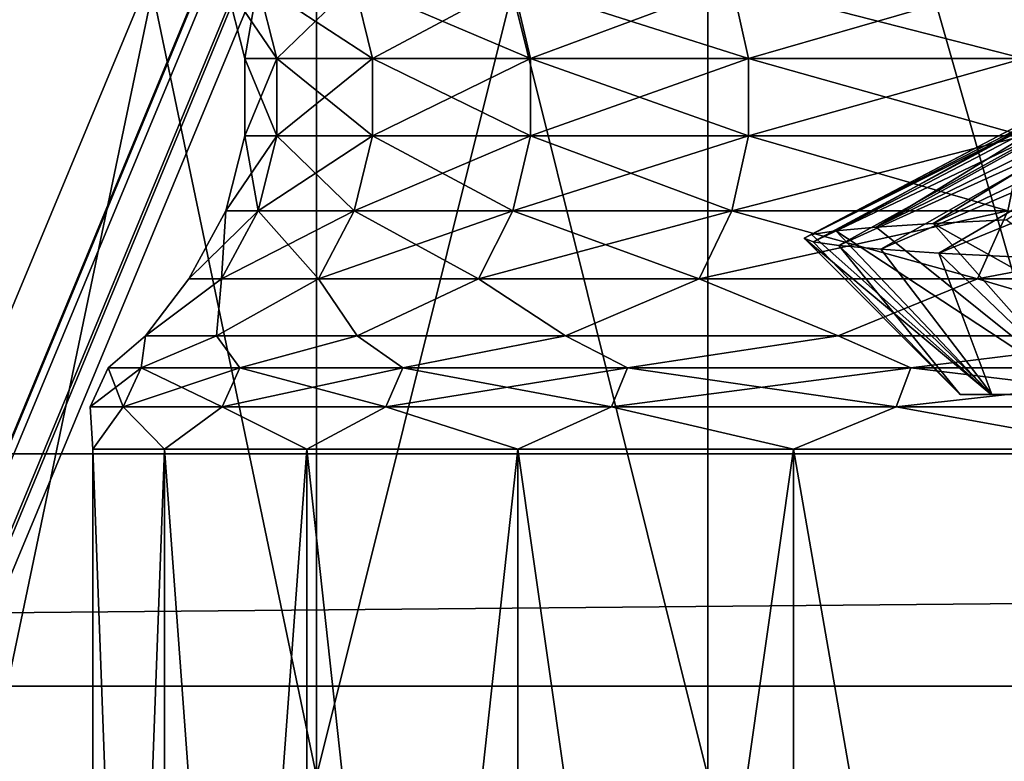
# Model space of a CAD drawing. Header units: metres. Extents: x -206 to 75, y -104 to 104.
# Tile 785 of 1056: x -15.57 to -12.25, y -38.53 to -36.04. Entities that reach past the tile are written whole.
import ezdxf

# ---------------------------------------------------------------- set-up
doc = ezdxf.new("R2010")
doc.units = ezdxf.units.M
doc.layers.add('solid_01_1-CONSUMER_THERM_B_125288', color=7, linetype='CONTINUOUS')

msp = doc.modelspace()

# ---------------------------------------------------------------- linework, layer by layer
at = {"layer": 'solid_01_1-CONSUMER_THERM_B_125288'}
for points in [[(-27.776106, 66.214066), (28.050987, 67.836098), (-27.757145, -66.232315)], [(28.050987, 67.836098), (-27.757065, -66.785934), (-27.757145, -66.232315)], [(28.050987, 67.836098), (27.851068, 67.319839), (-27.757065, -66.785934)], [(27.851068, 67.319839), (27.74942, 66.775635), (-27.757065, -66.785934)], [(27.74942, 66.775635), (-28.058632, -67.846397), (-27.858715, -67.330139)], [(27.74942, 66.775635), (27.749498, 66.222015), (-28.058632, -67.846397)], [(27.74942, 66.775635), (-27.858715, -67.330139), (-27.757065, -66.785934)], [(27.749498, 66.222015), (27.768459, -66.224365), (-28.058632, -67.846397)], [(-37.500069, 41.072453, 108.410858), (37.499931, 41.072487, 108.410858), (-37.500031, -41.072514, 108.410858)], [(37.499931, 41.072487, 108.410858), (37.499969, -41.072479, 108.410858), (-37.500031, -41.072514, 108.410858)], [(-42.500034, -37.500031, 108.5), (42.499931, 37.500008, 108.5), (-42.500069, 37.499969, 108.5)], [(-42.500034, -37.500031, 108.5), (42.499966, -37.499992, 108.5), (42.499931, 37.500008, 108.5)], [(18.499966, -31.800003, 6), (-18.500034, -31.80002, 6), (18.499969, -40.000004, 6)], [(-18.500034, -31.80002, 6), (-18.500031, -40.000023, 6), (18.499969, -40.000004, 6)], [(-15.672628, -33.300018, 16.274437), (-14.56685, -33.300018, 14.445255), (-15.672604, -38.584869, 16.274401)], [(-15.672622, -33.300018, 32.725574), (-15.672604, -38.584869, 32.725601), (-14.566847, -38.584869, 34.554745)], [(-14.566838, -33.300018, 34.55476), (-15.672622, -33.300018, 32.725574), (-14.566847, -38.584869, 34.554745)], [(-14.56685, -33.300018, 14.445255), (-14.566847, -38.584869, 14.445254), (-15.672604, -38.584869, 16.274401)], [(-14.56685, -33.300018, 14.445255), (-13.248582, -33.300018, 12.762631), (-14.566847, -38.584869, 14.445254)], [(-13.248582, -33.300018, 12.762631), (-13.248672, -38.584869, 12.762729), (-14.566847, -38.584869, 14.445254)], [(-14.566838, -33.300018, 34.55476), (-14.566847, -38.584869, 34.554745), (-13.248672, -38.584869, 36.23727)], [(-13.248565, -33.300018, 36.237389), (-14.566838, -33.300018, 34.55476), (-13.248672, -38.584869, 36.23727)], [(-13.248582, -33.300018, 12.762631), (-11.737303, -38.584869, 11.25136), (-13.248672, -38.584869, 12.762729)], [(-13.248565, -33.300018, 36.237389), (-13.248672, -38.584869, 36.23727), (-11.737303, -38.584869, 37.748642)], [(-13.248582, -33.300018, 12.762631), (-11.737164, -33.300018, 11.251245), (-11.737303, -38.584869, 11.25136)], [(-11.737145, -33.300018, 37.748772), (-13.248565, -33.300018, 36.237389), (-11.737303, -38.584869, 37.748642)], [(-14.872487, -35.91674, 24.5), (-14.808222, -36.169144, 24.5), (-14.700253, -36.169144, 22.715071)], [(-14.872487, -35.91674, 24.5), (-14.76405, -35.91674, 26.292677), (-14.808222, -36.169144, 24.5)], [(-14.76405, -35.91674, 22.707323), (-14.872487, -35.91674, 24.5), (-14.700253, -36.169144, 22.715071)], [(-14.76405, -35.91674, 26.292677), (-14.700253, -36.169144, 26.284929), (-14.808222, -36.169144, 24.5)], [(-14.76405, -35.91674, 26.292677), (-14.440321, -35.91674, 28.059212), (-14.700253, -36.169144, 26.284929)], [(-14.76405, -35.91674, 22.707323), (-14.700253, -36.169144, 22.715071), (-14.377922, -36.169144, 20.956169)], [(-14.440321, -35.91674, 20.940788), (-14.76405, -35.91674, 22.707323), (-14.377922, -36.169144, 20.956169)], [(-14.440321, -35.91674, 28.059212), (-14.377922, -36.169144, 28.043831), (-14.700253, -36.169144, 26.284929)], [(-14.440321, -35.91674, 28.059212), (-13.906019, -35.91674, 29.773846), (-14.377922, -36.169144, 28.043831)], [(-14.440321, -35.91674, 20.940788), (-14.377922, -36.169144, 20.956169), (-13.84593, -36.169144, 19.248943)], [(-13.906019, -35.91674, 19.226154), (-14.440321, -35.91674, 20.940788), (-13.84593, -36.169144, 19.248943)], [(-13.906019, -35.91674, 29.773846), (-13.84593, -36.169144, 29.751057), (-14.377922, -36.169144, 28.043831)], [(-13.906019, -35.91674, 29.773846), (-13.168937, -35.91674, 31.411573), (-13.84593, -36.169144, 29.751057)], [(-13.906019, -35.91674, 19.226154), (-13.84593, -36.169144, 19.248943), (-13.112033, -36.169144, 17.618292)], [(-13.168937, -35.91674, 17.588427), (-13.906019, -35.91674, 19.226154), (-13.112033, -36.169144, 17.618292)], [(-13.168937, -35.91674, 31.411573), (-13.112033, -36.169144, 31.381708), (-13.84593, -36.169144, 29.751057)], [(-13.168937, -35.91674, 31.411573), (-12.239822, -35.916737, 32.948517), (-13.112033, -36.169144, 31.381708)], [(-12.239822, -35.916737, 16.051483), (-13.168937, -35.91674, 17.588427), (-12.186934, -36.169144, 16.08799)], [(-13.168937, -35.91674, 17.588427), (-13.112033, -36.169144, 17.618292), (-12.186934, -36.169144, 16.08799)], [(-12.239822, -35.916737, 32.948517), (-12.186934, -36.169144, 32.91201), (-13.112033, -36.169144, 31.381708)], [(-14.808222, -36.169144, 24.5), (-14.80806, -36.4296, 24.5), (-14.700092, -36.4296, 22.71509)], [(-14.808222, -36.169144, 24.5), (-14.700253, -36.169144, 26.284929), (-14.80806, -36.4296, 24.5)], [(-14.700253, -36.169144, 22.715071), (-14.808222, -36.169144, 24.5), (-14.700092, -36.4296, 22.71509)], [(-14.700253, -36.169144, 26.284929), (-14.700092, -36.4296, 26.28491), (-14.80806, -36.4296, 24.5)], [(-14.700253, -36.169144, 26.284929), (-14.377922, -36.169144, 28.043831), (-14.700092, -36.4296, 26.28491)], [(-14.700253, -36.169144, 22.715071), (-14.700092, -36.4296, 22.71509), (-14.377766, -36.4296, 20.956207)], [(-14.377922, -36.169144, 20.956169), (-14.700253, -36.169144, 22.715071), (-14.377766, -36.4296, 20.956207)], [(-14.377922, -36.169144, 28.043831), (-14.377766, -36.4296, 28.043793), (-14.700092, -36.4296, 26.28491)], [(-14.377922, -36.169144, 28.043831), (-13.84593, -36.169144, 29.751057), (-14.377766, -36.4296, 28.043793)], [(-14.377922, -36.169144, 20.956169), (-14.377766, -36.4296, 20.956207), (-13.845778, -36.4296, 19.249001)], [(-13.84593, -36.169144, 19.248943), (-14.377922, -36.169144, 20.956169), (-13.845778, -36.4296, 19.249001)], [(-13.84593, -36.169144, 29.751057), (-13.845778, -36.4296, 29.750999), (-14.377766, -36.4296, 28.043793)], [(-13.84593, -36.169144, 29.751057), (-13.112033, -36.169144, 31.381708), (-13.845778, -36.4296, 29.750999)], [(-13.84593, -36.169144, 19.248943), (-13.845778, -36.4296, 19.249001), (-13.11189, -36.4296, 17.618366)], [(-13.112033, -36.169144, 17.618292), (-13.84593, -36.169144, 19.248943), (-13.11189, -36.4296, 17.618366)], [(-13.112033, -36.169144, 31.381708), (-13.11189, -36.4296, 31.381634), (-13.845778, -36.4296, 29.750999)], [(-13.112033, -36.169144, 31.381708), (-12.186934, -36.169144, 32.91201), (-13.11189, -36.4296, 31.381634)], [(-13.112033, -36.169144, 17.618292), (-13.11189, -36.4296, 17.618366), (-12.1868, -36.4296, 16.088081)], [(-12.186934, -36.169144, 16.08799), (-13.112033, -36.169144, 17.618292), (-12.1868, -36.4296, 16.088081)], [(-12.186934, -36.169144, 32.91201), (-12.1868, -36.4296, 32.911919), (-13.11189, -36.4296, 31.381634)], [(-12.490432, -36.724129, 28.016197), (-11.600667, -36.297199, 28.193134), (-11.825382, -36.316734, 27.394457)], [(-12.490432, -36.724129, 28.016197), (-12.244343, -36.711807, 28.832495), (-11.600667, -36.297199, 28.193134)], [(-12.682049, -36.736515, 27.186794), (-11.825382, -36.316734, 27.394457), (-11.944875, -36.32988, 26.853333)], [(-12.682049, -36.736515, 27.186794), (-12.490432, -36.724129, 28.016197), (-11.825382, -36.316734, 27.394457)], [(-12.682049, -36.736515, 27.186794), (-11.944875, -36.32988, 26.853333), (-12.039572, -36.343124, 26.307291)], [(-12.899645, -36.761711, 25.499893), (-12.109244, -36.356392, 25.758175), (-12.166812, -36.376221, 24.931755)], [(-12.899645, -36.761711, 25.499893), (-12.818608, -36.749077, 26.346876), (-12.109244, -36.356392, 25.758175)], [(-12.818608, -36.749077, 26.346876), (-12.039572, -36.343124, 26.307291), (-12.109244, -36.356392, 25.758175)], [(-12.818608, -36.749077, 26.346876), (-12.682049, -36.736515, 27.186794), (-12.039572, -36.343124, 26.307291)], [(-12.924915, -36.774273, 24.649118), (-12.166812, -36.376221, 24.931755), (-12.168131, -36.395805, 24.105886)], [(-12.924915, -36.774273, 24.649118), (-12.899645, -36.761711, 25.499893), (-12.166812, -36.376221, 24.931755)], [(-12.894321, -36.786709, 23.799404), (-12.924915, -36.774273, 24.649118), (-12.168131, -36.395805, 24.105886)], [(-12.894321, -36.786709, 23.799404), (-12.168131, -36.395805, 24.105886), (-12.113633, -36.415157, 23.283918)], [(-14.700092, -36.4296, 26.28491), (-14.763577, -36.682083, 26.29262), (-14.872011, -36.682083, 24.5)], [(-14.80806, -36.4296, 24.5), (-14.872011, -36.682083, 24.5), (-14.763577, -36.682083, 22.70738)], [(-14.80806, -36.4296, 24.5), (-14.700092, -36.4296, 26.28491), (-14.872011, -36.682083, 24.5)], [(-14.700092, -36.4296, 22.71509), (-14.80806, -36.4296, 24.5), (-14.763577, -36.682083, 22.70738)], [(-14.377766, -36.4296, 28.043793), (-14.439858, -36.682083, 28.059097), (-14.763577, -36.682083, 26.29262)], [(-14.700092, -36.4296, 26.28491), (-14.377766, -36.4296, 28.043793), (-14.763577, -36.682083, 26.29262)], [(-14.700092, -36.4296, 22.71509), (-14.763577, -36.682083, 22.70738), (-14.439858, -36.682083, 20.940903)], [(-14.377766, -36.4296, 20.956207), (-14.700092, -36.4296, 22.71509), (-14.439858, -36.682083, 20.940903)], [(-13.845778, -36.4296, 29.750999), (-13.905575, -36.682083, 29.773676), (-14.439858, -36.682083, 28.059097)], [(-14.377766, -36.4296, 28.043793), (-13.845778, -36.4296, 29.750999), (-14.439858, -36.682083, 28.059097)], [(-14.377766, -36.4296, 20.956207), (-14.439858, -36.682083, 20.940903), (-13.905575, -36.682083, 19.226324)], [(-13.845778, -36.4296, 19.249001), (-14.377766, -36.4296, 20.956207), (-13.905575, -36.682083, 19.226324)], [(-13.11189, -36.4296, 31.381634), (-13.168516, -36.682083, 31.411352), (-13.905575, -36.682083, 29.773676)], [(-13.845778, -36.4296, 29.750999), (-13.11189, -36.4296, 31.381634), (-13.905575, -36.682083, 29.773676)], [(-13.845778, -36.4296, 19.249001), (-13.905575, -36.682083, 19.226324), (-13.168516, -36.682083, 17.588648)], [(-13.11189, -36.4296, 17.618366), (-13.845778, -36.4296, 19.249001), (-13.168516, -36.682083, 17.588648)], [(-12.1868, -36.4296, 32.911919), (-12.239431, -36.682083, 32.948246), (-13.168516, -36.682083, 31.411352)], [(-13.11189, -36.4296, 31.381634), (-12.1868, -36.4296, 32.911919), (-13.168516, -36.682083, 31.411352)], [(-13.11189, -36.4296, 17.618366), (-13.168516, -36.682083, 17.588648), (-12.239431, -36.682083, 16.051754)], [(-12.1868, -36.4296, 16.088081), (-13.11189, -36.4296, 17.618366), (-12.239431, -36.682083, 16.051754)], [(-12.808172, -36.799049, 22.955149), (-12.894321, -36.786709, 23.799404), (-12.113633, -36.415157, 23.283918)], [(-12.808172, -36.799049, 22.955149), (-12.113633, -36.415157, 23.283918), (-12.003691, -36.434513, 22.467556)], [(-12.666898, -36.811436, 22.119648), (-12.808172, -36.799049, 22.955149), (-12.003691, -36.434513, 22.467556)], [(-12.666898, -36.811436, 22.119648), (-12.003691, -36.434513, 22.467556), (-11.83814, -36.45409, 21.658403)], [(-12.47106, -36.82399, 21.296005), (-12.666898, -36.811436, 22.119648), (-11.83814, -36.45409, 21.658403)], [(-12.47106, -36.82399, 21.296005), (-11.83814, -36.45409, 21.658403), (-11.617385, -36.473888, 20.860071)], [(-12.221416, -36.836632, 20.486963), (-12.47106, -36.82399, 21.296005), (-11.617385, -36.473888, 20.860071)], [(-14.763577, -36.682083, 26.29262), (-14.886804, -36.91106, 26.307581), (-14.996141, -36.91106, 24.5)], [(-14.872011, -36.682083, 24.5), (-14.996141, -36.91106, 24.5), (-14.886804, -36.91106, 22.692419)], [(-14.872011, -36.682083, 24.5), (-14.763577, -36.682083, 26.29262), (-14.996141, -36.91106, 24.5)], [(-14.439858, -36.682083, 28.059097), (-14.560382, -36.91106, 28.088804), (-14.886804, -36.91106, 26.307581)], [(-14.763577, -36.682083, 26.29262), (-14.439858, -36.682083, 28.059097), (-14.886804, -36.91106, 26.307581)], [(-14.763577, -36.682083, 22.70738), (-14.886804, -36.91106, 22.692419), (-14.560382, -36.91106, 20.911196)], [(-14.763577, -36.682083, 22.70738), (-14.872011, -36.682083, 24.5), (-14.886804, -36.91106, 22.692419)], [(-14.439858, -36.682083, 20.940903), (-14.763577, -36.682083, 22.70738), (-14.560382, -36.91106, 20.911196)], [(-13.905575, -36.682083, 29.773676), (-14.021638, -36.91106, 29.817694), (-14.560382, -36.91106, 28.088804)], [(-14.439858, -36.682083, 28.059097), (-13.905575, -36.682083, 29.773676), (-14.560382, -36.91106, 28.088804)], [(-14.439858, -36.682083, 20.940903), (-14.560382, -36.91106, 20.911196), (-14.021638, -36.91106, 19.182306)], [(-13.905575, -36.682083, 19.226324), (-14.439858, -36.682083, 20.940903), (-14.021638, -36.91106, 19.182306)], [(-13.168516, -36.682083, 31.411352), (-13.278428, -36.91106, 31.46904), (-14.021638, -36.91106, 29.817694)], [(-13.905575, -36.682083, 29.773676), (-13.168516, -36.682083, 31.411352), (-14.021638, -36.91106, 29.817694)], [(-13.905575, -36.682083, 19.226324), (-14.021638, -36.91106, 19.182306), (-13.278428, -36.91106, 17.53096)], [(-13.168516, -36.682083, 17.588648), (-13.905575, -36.682083, 19.226324), (-13.278428, -36.91106, 17.53096)], [(-12.239431, -36.682083, 32.948246), (-12.341588, -36.911057, 33.018761), (-13.278428, -36.91106, 31.46904)], [(-13.168516, -36.682083, 31.411352), (-12.239431, -36.682083, 32.948246), (-13.278428, -36.91106, 31.46904)], [(-13.168516, -36.682083, 17.588648), (-13.278428, -36.91106, 17.53096), (-12.341588, -36.911057, 15.981239)], [(-12.239431, -36.682083, 16.051754), (-13.168516, -36.682083, 17.588648), (-12.341588, -36.911057, 15.981239)], [(-11.131868, -36.682083, 34.361946), (-11.224781, -36.911057, 34.44426), (-12.341588, -36.911057, 33.018761)], [(-12.239431, -36.682083, 32.948246), (-11.131868, -36.682083, 34.361946), (-12.341588, -36.911057, 33.018761)], [(-12.239431, -36.682083, 16.051754), (-12.341588, -36.911057, 15.981239), (-11.224781, -36.911057, 14.55574)], [(-12.682049, -36.736515, 27.186794), (-11.980421, -37.299995, 27.698578), (-12.490432, -36.724129, 28.016197)], [(-12.490432, -36.724129, 28.016197), (-11.460719, -37.299995, 29.234266), (-12.244343, -36.711807, 28.832495)], [(-12.490432, -36.724129, 28.016197), (-11.980421, -37.299995, 27.698578), (-11.460719, -37.299995, 29.234266)], [(-12.924915, -36.774273, 24.649118), (-12.295323, -37.299995, 26.108234), (-12.899645, -36.761711, 25.499893)], [(-12.899645, -36.761711, 25.499893), (-12.295323, -37.299995, 26.108234), (-12.818608, -36.749077, 26.346876)], [(-12.818608, -36.749077, 26.346876), (-11.980421, -37.299995, 27.698578), (-12.682049, -36.736515, 27.186794)], [(-12.818608, -36.749077, 26.346876), (-12.295323, -37.299995, 26.108234), (-11.980421, -37.299995, 27.698578)], [(-12.924915, -36.774273, 24.649118), (-12.400053, -37.299995, 24.490555), (-12.295323, -37.299995, 26.108234)], [(-12.894321, -36.786709, 23.799404), (-12.400053, -37.299995, 24.490555), (-12.924915, -36.774273, 24.649118)], [(-12.808172, -36.799049, 22.955149), (-12.400053, -37.299995, 24.490555), (-12.894321, -36.786709, 23.799404)], [(-12.808172, -36.799049, 22.955149), (-12.292871, -37.299995, 22.873125), (-12.400053, -37.299995, 24.490555)], [(-12.666898, -36.811436, 22.119648), (-12.292871, -37.299995, 22.873125), (-12.808172, -36.799049, 22.955149)], [(-12.47106, -36.82399, 21.296005), (-12.292871, -37.299995, 22.873125), (-12.666898, -36.811436, 22.119648)], [(-12.47106, -36.82399, 21.296005), (-11.975629, -37.299995, 21.283527), (-12.292871, -37.299995, 22.873125)], [(-12.221416, -36.836632, 20.486963), (-11.975629, -37.299995, 21.283527), (-12.47106, -36.82399, 21.296005)], [(-14.886804, -36.91106, 22.692419), (-15.142673, -37.102268, 23.547306), (-14.903865, -37.102268, 21.656942)], [(-14.996141, -36.91106, 24.5), (-15.142673, -37.102268, 25.452694), (-15.142673, -37.102268, 23.547306)], [(-14.886804, -36.91106, 22.692419), (-14.996141, -36.91106, 24.5), (-15.142673, -37.102268, 23.547306)], [(-14.886804, -36.91106, 26.307581), (-14.903865, -37.102268, 27.343058), (-15.142673, -37.102268, 25.452694)], [(-14.996141, -36.91106, 24.5), (-14.886804, -36.91106, 26.307581), (-15.142673, -37.102268, 25.452694)], [(-14.560382, -36.91106, 20.911196), (-14.903865, -37.102268, 21.656942), (-14.430015, -37.102268, 19.811415)], [(-14.560382, -36.91106, 20.911196), (-14.886804, -36.91106, 22.692419), (-14.903865, -37.102268, 21.656942)], [(-14.560382, -36.91106, 28.088804), (-14.430015, -37.102268, 29.188585), (-14.903865, -37.102268, 27.343058)], [(-14.886804, -36.91106, 26.307581), (-14.560382, -36.91106, 28.088804), (-14.903865, -37.102268, 27.343058)], [(-14.021638, -36.91106, 19.182306), (-14.560382, -36.91106, 20.911196), (-14.430015, -37.102268, 19.811415)], [(-14.560382, -36.91106, 28.088804), (-14.021638, -36.91106, 29.817694), (-14.430015, -37.102268, 29.188585)], [(-14.021638, -36.91106, 19.182306), (-14.430015, -37.102268, 19.811415), (-13.728594, -37.102268, 18.039829)], [(-14.021638, -36.91106, 29.817694), (-13.728594, -37.102268, 30.960171), (-14.430015, -37.102268, 29.188585)], [(-13.278428, -36.91106, 17.53096), (-14.021638, -36.91106, 19.182306), (-13.728594, -37.102268, 18.039829)], [(-14.021638, -36.91106, 29.817694), (-13.278428, -36.91106, 31.46904), (-13.728594, -37.102268, 30.960171)], [(-13.278428, -36.91106, 17.53096), (-13.728594, -37.102268, 18.039829), (-12.810666, -37.102268, 16.370125)], [(-13.278428, -36.91106, 31.46904), (-12.810666, -37.102268, 32.629875), (-13.728594, -37.102268, 30.960171)], [(-12.341588, -36.911057, 15.981239), (-13.278428, -36.91106, 17.53096), (-12.810666, -37.102268, 16.370125)], [(-13.278428, -36.91106, 31.46904), (-12.341588, -36.911057, 33.018761), (-12.810666, -37.102268, 32.629875)], [(-12.341588, -36.911057, 15.981239), (-12.810666, -37.102268, 16.370125), (-11.690707, -37.102268, 14.828633)], [(-12.341588, -36.911057, 33.018761), (-11.690707, -37.102268, 34.171368), (-12.810666, -37.102268, 32.629875)], [(-11.224781, -36.911057, 14.55574), (-12.341588, -36.911057, 15.981239), (-11.690707, -37.102268, 14.828633)], [(-12.341588, -36.911057, 33.018761), (-11.224781, -36.911057, 34.44426), (-11.690707, -37.102268, 34.171368)], [(-15.268344, -37.210403, 24.5), (-15.142673, -37.102268, 23.547306), (-15.142673, -37.102268, 25.452694)], [(-15.157021, -37.2104, 22.659609), (-15.142673, -37.102268, 23.547306), (-15.268344, -37.210403, 24.5)], [(-15.268344, -37.210403, 24.5), (-15.142673, -37.102268, 25.452694), (-15.157021, -37.2104, 26.340391)], [(-15.157021, -37.2104, 22.659609), (-14.903865, -37.102268, 21.656942), (-15.142673, -37.102268, 23.547306)], [(-14.824675, -37.2104, 20.846054), (-14.903865, -37.102268, 21.656942), (-15.157021, -37.2104, 22.659609)], [(-15.157021, -37.2104, 26.340391), (-15.142673, -37.102268, 25.452694), (-14.903865, -37.102268, 27.343058)], [(-15.157021, -37.2104, 26.340391), (-14.903865, -37.102268, 27.343058), (-14.824675, -37.2104, 28.153946)], [(-14.824675, -37.2104, 20.846054), (-14.430015, -37.102268, 19.811415), (-14.903865, -37.102268, 21.656942)], [(-14.824675, -37.2104, 28.153946), (-14.903865, -37.102268, 27.343058), (-14.430015, -37.102268, 29.188585)], [(-14.276152, -37.2104, 19.085783), (-14.430015, -37.102268, 19.811415), (-14.824675, -37.2104, 20.846054)], [(-14.824675, -37.2104, 28.153946), (-14.430015, -37.102268, 29.188585), (-14.276152, -37.2104, 29.914217)], [(-14.276152, -37.2104, 19.085783), (-13.728594, -37.102268, 18.039829), (-14.430015, -37.102268, 19.811415)], [(-14.276152, -37.2104, 29.914217), (-14.430015, -37.102268, 29.188585), (-13.728594, -37.102268, 30.960171)], [(-13.519451, -37.2104, 17.404463), (-13.728594, -37.102268, 18.039829), (-14.276152, -37.2104, 19.085783)], [(-14.276152, -37.2104, 29.914217), (-13.728594, -37.102268, 30.960171), (-13.519451, -37.2104, 31.595537)], [(-13.519451, -37.2104, 17.404463), (-12.810666, -37.102268, 16.370125), (-13.728594, -37.102268, 18.039829)], [(-13.519451, -37.2104, 31.595537), (-13.728594, -37.102268, 30.960171), (-12.810666, -37.102268, 32.629875)], [(-12.565607, -37.2104, 15.826611), (-12.810666, -37.102268, 16.370125), (-13.519451, -37.2104, 17.404463)], [(-13.519451, -37.2104, 31.595537), (-12.810666, -37.102268, 32.629875), (-12.565607, -37.2104, 33.173389)], [(-12.565607, -37.2104, 15.826611), (-11.690707, -37.102268, 14.828633), (-12.810666, -37.102268, 16.370125)], [(-12.565607, -37.2104, 33.173389), (-12.810666, -37.102268, 32.629875), (-11.690707, -37.102268, 34.171368)], [(-11.428528, -37.2104, 14.375237), (-11.690707, -37.102268, 14.828633), (-12.565607, -37.2104, 15.826611)], [(-12.565607, -37.2104, 33.173389), (-11.690707, -37.102268, 34.171368), (-11.428528, -37.2104, 34.624763)], [(-15.157021, -37.2104, 26.340391), (-15.21745, -37.341522, 26.347729), (-15.329217, -37.341526, 24.5)], [(-15.268344, -37.210403, 24.5), (-15.157021, -37.2104, 26.340391), (-15.329217, -37.341526, 24.5)], [(-15.268344, -37.210403, 24.5), (-15.329217, -37.341526, 24.5), (-15.21745, -37.341522, 22.652271)], [(-15.157021, -37.2104, 22.659609), (-15.268344, -37.210403, 24.5), (-15.21745, -37.341522, 22.652271)], [(-14.824675, -37.2104, 28.153946), (-14.883779, -37.341522, 28.168514), (-15.21745, -37.341522, 26.347729)], [(-15.157021, -37.2104, 26.340391), (-14.824675, -37.2104, 28.153946), (-15.21745, -37.341522, 26.347729)], [(-15.157021, -37.2104, 22.659609), (-15.21745, -37.341522, 22.652271), (-14.883779, -37.341522, 20.831486)], [(-14.824675, -37.2104, 20.846054), (-15.157021, -37.2104, 22.659609), (-14.883779, -37.341522, 20.831486)], [(-14.276152, -37.2104, 29.914217), (-14.333069, -37.341522, 29.935804), (-14.883779, -37.341522, 28.168514)], [(-14.824675, -37.2104, 28.153946), (-14.276152, -37.2104, 29.914217), (-14.883779, -37.341522, 28.168514)], [(-14.824675, -37.2104, 20.846054), (-14.883779, -37.341522, 20.831486), (-14.333069, -37.341522, 19.064196)], [(-14.276152, -37.2104, 19.085783), (-14.824675, -37.2104, 20.846054), (-14.333069, -37.341522, 19.064196)], [(-13.519451, -37.2104, 31.595537), (-13.573351, -37.341522, 31.623827), (-14.333069, -37.341522, 29.935804)], [(-14.276152, -37.2104, 29.914217), (-13.519451, -37.2104, 31.595537), (-14.333069, -37.341522, 29.935804)], [(-14.276152, -37.2104, 19.085783), (-14.333069, -37.341522, 19.064196), (-13.573351, -37.341522, 17.376173)], [(-13.519451, -37.2104, 17.404463), (-14.276152, -37.2104, 19.085783), (-13.573351, -37.341522, 17.376173)], [(-12.565607, -37.2104, 33.173389), (-12.615704, -37.341522, 33.20797), (-13.573351, -37.341522, 31.623827)], [(-13.519451, -37.2104, 31.595537), (-12.565607, -37.2104, 33.173389), (-13.573351, -37.341522, 31.623827)], [(-13.519451, -37.2104, 17.404463), (-13.573351, -37.341522, 17.376173), (-12.615704, -37.341522, 15.792031)], [(-12.565607, -37.2104, 15.826611), (-13.519451, -37.2104, 17.404463), (-12.615704, -37.341522, 15.792031)], [(-11.428528, -37.2104, 34.624763), (-11.474092, -37.341522, 34.665131), (-12.615704, -37.341522, 33.20797)], [(-12.565607, -37.2104, 33.173389), (-11.428528, -37.2104, 34.624763), (-12.615704, -37.341522, 33.20797)], [(-12.565607, -37.2104, 15.826611), (-12.615704, -37.341522, 15.792031), (-11.474092, -37.341522, 14.33487)], [(-11.428528, -37.2104, 14.375237), (-12.565607, -37.2104, 15.826611), (-11.474092, -37.341522, 14.33487)], [(-12.295323, -37.299995, 26.108234), (-12.400053, -37.299995, 24.490555), (-12.292871, -37.299995, 22.873125)], [(-11.980421, -37.299995, 27.698578), (-12.295323, -37.299995, 26.108234), (-12.292871, -37.299995, 22.873125)], [(-11.980421, -37.299995, 27.698578), (-12.292871, -37.299995, 22.873125), (-11.975629, -37.299995, 21.283527)], [(-15.21745, -37.341522, 22.652271), (-15.329217, -37.341526, 24.5), (-15.319743, -37.484291, 23.536165)], [(-15.329217, -37.341526, 24.5), (-15.21745, -37.341522, 26.347729), (-15.319743, -37.484291, 25.463835)], [(-15.329217, -37.341526, 24.5), (-15.319743, -37.484291, 25.463835), (-15.319743, -37.484291, 23.536165)], [(-15.21745, -37.341522, 22.652271), (-15.319743, -37.484291, 23.536165), (-15.078142, -37.484291, 21.623697)], [(-15.21745, -37.341522, 26.347729), (-15.078142, -37.484291, 27.376303), (-15.319743, -37.484291, 25.463835)], [(-14.883779, -37.341522, 20.831486), (-15.21745, -37.341522, 22.652271), (-15.078142, -37.484291, 21.623697)], [(-15.21745, -37.341522, 26.347729), (-14.883779, -37.341522, 28.168514), (-15.078142, -37.484291, 27.376303)], [(-14.883779, -37.341522, 20.831486), (-15.078142, -37.484291, 21.623697), (-14.59875, -37.484291, 19.75659)], [(-14.883779, -37.341522, 28.168514), (-14.59875, -37.484291, 29.24341), (-15.078142, -37.484291, 27.376303)], [(-14.333069, -37.341522, 19.064196), (-14.883779, -37.341522, 20.831486), (-14.59875, -37.484291, 19.75659)], [(-14.883779, -37.341522, 28.168514), (-14.333069, -37.341522, 29.935804), (-14.59875, -37.484291, 29.24341)], [(-14.333069, -37.341522, 19.064196), (-14.59875, -37.484291, 19.75659), (-13.889128, -37.484291, 17.964289)], [(-14.333069, -37.341522, 29.935804), (-13.889128, -37.484291, 31.035711), (-14.59875, -37.484291, 29.24341)], [(-13.573351, -37.341522, 17.376173), (-14.333069, -37.341522, 19.064196), (-13.889128, -37.484291, 17.964289)], [(-14.333069, -37.341522, 29.935804), (-13.573351, -37.341522, 31.623827), (-13.889128, -37.484291, 31.035711)], [(-13.573351, -37.341522, 17.376173), (-13.889128, -37.484291, 17.964289), (-12.960466, -37.484291, 16.275059)], [(-13.573351, -37.341522, 31.623827), (-12.960466, -37.484291, 32.724941), (-13.889128, -37.484291, 31.035711)], [(-12.615704, -37.341522, 15.792031), (-13.573351, -37.341522, 17.376173), (-12.960466, -37.484291, 16.275059)], [(-13.573351, -37.341522, 31.623827), (-12.615704, -37.341522, 33.20797), (-12.960466, -37.484291, 32.724941)], [(-12.615704, -37.341522, 15.792031), (-12.960466, -37.484291, 16.275059), (-11.827411, -37.484291, 14.715542)], [(-12.615704, -37.341522, 33.20797), (-11.827411, -37.484291, 34.284458), (-12.960466, -37.484291, 32.724941)], [(-11.474092, -37.341522, 14.33487), (-12.615704, -37.341522, 15.792031), (-11.827411, -37.484291, 14.715542)], [(-12.615704, -37.341522, 33.20797), (-11.474092, -37.341522, 34.665131), (-11.827411, -37.484291, 34.284458)], [(-15.078138, -44.000019, 21.623693), (-15.078142, -37.484291, 21.623697), (-15.319743, -37.484291, 23.536165)], [(-15.319739, -44.000019, 23.536163), (-15.319743, -37.484291, 23.536165), (-15.319743, -37.484291, 25.463835)], [(-15.078138, -44.000019, 21.623693), (-15.319743, -37.484291, 23.536165), (-15.319739, -44.000019, 23.536163)], [(-15.319739, -44.000019, 25.463837), (-15.319743, -37.484291, 25.463835), (-15.078142, -37.484291, 27.376303)], [(-15.319739, -44.000019, 23.536163), (-15.319743, -37.484291, 25.463835), (-15.319739, -44.000019, 25.463837)], [(-15.319739, -44.000019, 25.463837), (-15.078142, -37.484291, 27.376303), (-15.078138, -44.000019, 27.376307)], [(-14.598745, -44.000019, 19.756582), (-14.59875, -37.484291, 19.75659), (-15.078142, -37.484291, 21.623697)], [(-14.598745, -44.000019, 19.756582), (-15.078142, -37.484291, 21.623697), (-15.078138, -44.000019, 21.623693)], [(-15.078138, -44.000019, 27.376307), (-15.078142, -37.484291, 27.376303), (-14.59875, -37.484291, 29.24341)], [(-15.078138, -44.000019, 27.376307), (-14.59875, -37.484291, 29.24341), (-14.598745, -44.000019, 29.243418)], [(-13.889121, -44.000019, 17.964279), (-13.889128, -37.484291, 17.964289), (-14.59875, -37.484291, 19.75659)], [(-13.889121, -44.000019, 17.964279), (-14.59875, -37.484291, 19.75659), (-14.598745, -44.000019, 19.756582)], [(-14.598745, -44.000019, 29.243418), (-14.59875, -37.484291, 29.24341), (-13.889128, -37.484291, 31.035711)], [(-14.598745, -44.000019, 29.243418), (-13.889128, -37.484291, 31.035711), (-13.889121, -44.000019, 31.035721)], [(-12.960457, -44.000019, 16.275049), (-12.960466, -37.484291, 16.275059), (-13.889128, -37.484291, 17.964289)], [(-12.960457, -44.000019, 16.275049), (-13.889128, -37.484291, 17.964289), (-13.889121, -44.000019, 17.964279)], [(-13.889121, -44.000019, 31.035721), (-13.889128, -37.484291, 31.035711), (-12.960466, -37.484291, 32.724941)], [(-13.889121, -44.000019, 31.035721), (-12.960466, -37.484291, 32.724941), (-12.960457, -44.000019, 32.724949)], [(-11.8274, -44.000019, 14.715532), (-11.827411, -37.484291, 14.715542), (-12.960466, -37.484291, 16.275059)], [(-11.8274, -44.000019, 14.715532), (-12.960466, -37.484291, 16.275059), (-12.960457, -44.000019, 16.275049)], [(-12.960457, -44.000019, 32.724949), (-12.960466, -37.484291, 32.724941), (-11.827411, -37.484291, 34.284458)], [(-12.960457, -44.000019, 32.724949), (-11.827411, -37.484291, 34.284458), (-11.8274, -44.000019, 34.28447)], [(-42.438435, -38.282444, 108.5), (42.499966, -37.499992, 108.5), (-42.500034, -37.500031, 108.5)], [(-42.438435, -38.282444, 108.5), (42.43837, -38.282402, 108.5), (42.499966, -37.499992, 108.5)], [(-42.255394, -39.044895, 108.5), (42.43837, -38.282402, 108.5), (-42.438435, -38.282444, 108.5)], [(-42.255394, -39.044895, 108.5), (42.255329, -39.044853, 108.5), (42.43837, -38.282402, 108.5)]]:
    msp.add_3dface(points, dxfattribs=at)

doc.saveas('drawing.dxf')
